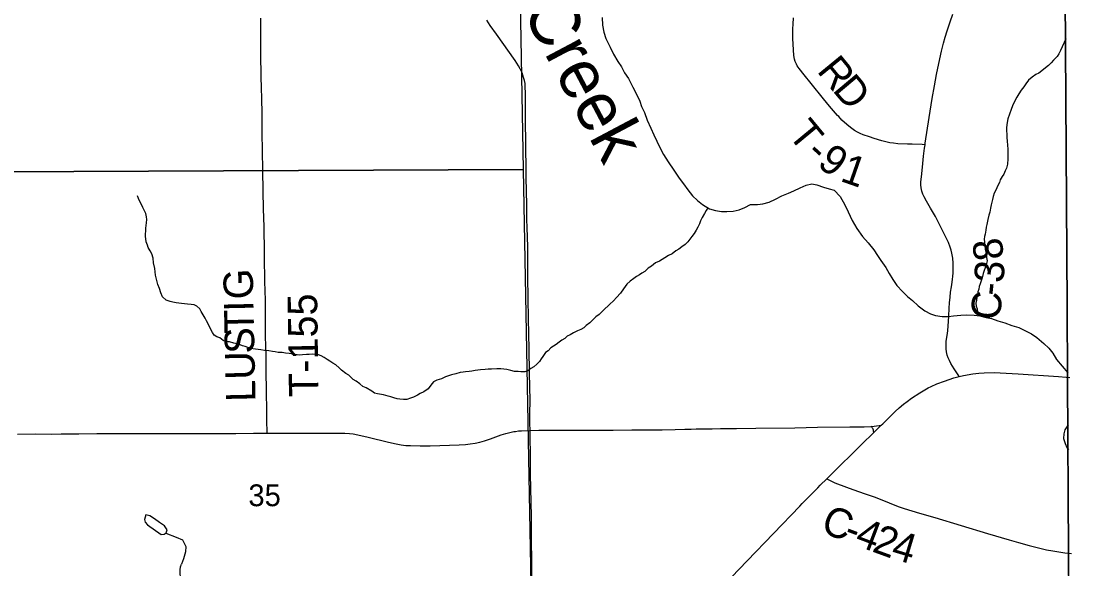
# Model space of a CAD drawing. Extents: x 1985906 to 2360102, y 891258 to 1222054.
# Drawn here: x 2193915 to 2204662, y 995381 to 1000932 of the extents above; entities that cross this region are included whole.
import ezdxf

# ---------------------------------------------------------------- set-up
doc = ezdxf.new("R2010")
doc.units = 0
for name, color, linetype in [('GM_X_Adjacent_County', 7, 'Continuous'), ('GM_X_County', 7, 'Continuous'), ('GM_X_County_Road', 7, 'Continuous'), ('GM_X_County_Road_Text', 7, 'Continuous'), ('GM_X_Major_River', 7, 'Continuous'), ('GM_X_Major_River_Text', 7, 'Continuous'), ('GM_X_Minor_Lake', 7, 'Continuous'), ('GM_X_Minor_River', 7, 'Continuous'), ('GM_X_Section', 7, 'Continuous'), ('GM_X_Section_Text', 7, 'Continuous'), ('GM_X_State_Route', 7, 'Continuous'), ('GM_X_Township', 7, 'Continuous'), ('GM_X_Township_Road', 7, 'Continuous'), ('GM_X_Township_Road_Text', 7, 'Continuous')]:
    doc.layers.add(name, color=color, linetype=linetype)

msp = doc.modelspace()

# ---------------------------------------------------------------- linework, layer by layer
at = {"layer": 'GM_X_Adjacent_County'}
msp.add_lwpolyline([(2204662, 968294), (2204646, 972822), (2204646, 972877), (2204618, 980822), (2204600, 985576), (2204621, 987650), (2204548, 994125), (2204539, 995545), (2204528, 997304), (2204524, 998046), (2204498, 1002246)], dxfattribs=at)
at = {"layer": 'GM_X_County'}
msp.add_lwpolyline([(2204498, 1002246), (2204524, 998046), (2204528, 997304), (2204539, 995545), (2204548, 994125), (2204621, 987650), (2204600, 985576), (2204618, 980822), (2204646, 972877), (2204646, 972822), (2200105, 972809), (2193820, 972810), (2189238, 972772), (2182233, 972716), (2179259, 972671), (2177694, 972633), (2175875, 972588)], dxfattribs=at)
at = {"layer": 'GM_X_County_Road'}
for points in [[(2199076, 996783), (2199075, 996857), (2199075, 996955), (2199076, 997086), (2199070, 997365), (2199067, 997611), (2199064, 997759), (2199060, 997922), (2199057, 998119), (2199055, 998348), (2199055, 998406), (2199054, 998512), (2199052, 998643), (2199046, 998840), (2199045, 998922), (2199042, 999069), (2199038, 999348), (2199032, 999742), (2199029, 999873), (2199029, 999899), (2199029, 999951), (2199029, 999991), (2199029, 1000055), (2199029, 1000129), (2199031, 1000200), (2199030, 1000222), (2199028, 1000247), (2199027, 1000271), (2199025, 1000299), (2199018, 1000331), (2199010, 1000360), (2198996, 1000407), (2198977, 1000449), (2198959, 1000481), (2198924, 1000534), (2198734, 1000800), (2198670, 1000887), (2198638, 1000941)], [(2203082, 999680), (2203084, 999695), (2203124, 999954), (2203155, 1000148), (2203178, 1000277), (2203199, 1000390), (2203231, 1000550), (2203249, 1000629), (2203270, 1000708), (2203288, 1000770), (2203308, 1000833), (2203337, 1000926), (2203364, 1001004)], [(2203430, 997329), (2203417, 997348), (2203377, 997409), (2203345, 997462), (2203330, 997491), (2203318, 997519), (2203308, 997547), (2203301, 997579), (2203297, 997609), (2203296, 997646), (2203298, 997687), (2203306, 997746), (2203312, 997794), (2203321, 997892), (2203324, 997941), (2203328, 998023), (2203331, 998078), (2203336, 998133), (2203342, 998185), (2203350, 998238), (2203356, 998286), (2203360, 998316), (2203364, 998344), (2203367, 998381), (2203369, 998431), (2203367, 998480), (2203363, 998530), (2203355, 998579), (2203347, 998611), (2203337, 998642), (2203319, 998688), (2203291, 998748), (2203233, 998865), (2203187, 998952), (2203137, 999037), (2203096, 999108), (2203072, 999150), (2203059, 999180), (2203049, 999210), (2203042, 999241), (2203039, 999273), (2203040, 999305), (2203045, 999354), (2203055, 999452), (2203068, 999565), (2203078, 999646), (2203082, 999680)], [(2193877, 996747), (2194058, 996748), (2194221, 996747), (2194320, 996748), (2194500, 996749), (2194681, 996751), (2194861, 996751), (2195042, 996751), (2195189, 996751), (2195484, 996751), (2195747, 996752), (2195927, 996752), (2196091, 996753), (2196271, 996755), (2196353, 996756), (2196409, 996756)], [(2196409, 996756), (2196507, 996755), (2196696, 996755), (2197068, 996757), (2197196, 996756), (2197244, 996753), (2197281, 996749), (2197329, 996740), (2197433, 996715), (2197640, 996663), (2197719, 996646), (2197768, 996638), (2197816, 996632), (2197865, 996629), (2197963, 996627), (2198062, 996628), (2198160, 996630), (2198258, 996633), (2198356, 996637), (2198421, 996642), (2198470, 996647), (2198518, 996654), (2198566, 996664), (2198613, 996677), (2198675, 996698), (2198783, 996737), (2198831, 996751), (2198871, 996763), (2198898, 996769), (2198910, 996771), (2198928, 996774), (2198959, 996778), (2198989, 996780), (2199074, 996783), (2199076, 996783)], [(2199076, 996783), (2199164, 996785), (2199213, 996785), (2199263, 996786), (2199390, 996786), (2199501, 996786), (2199628, 996786), (2199729, 996786), (2199809, 996786), (2199918, 996787), (2200108, 996788), (2200204, 996788), (2200417, 996791), (2200548, 996792), (2200646, 996795), (2200711, 996797), (2200760, 996798), (2200924, 996801), (2201006, 996802), (2201170, 996804), (2201366, 996805), (2201760, 996811), (2201990, 996815), (2202318, 996819), (2202465, 996821), (2202533, 996823)], [(2199112, 994123), (2199110, 994177), (2199107, 994291), (2199106, 994374), (2199104, 994521), (2199102, 994750), (2199097, 995060), (2199095, 995158), (2199094, 995240), (2199093, 995371), (2199093, 995469), (2199092, 995665), (2199092, 995689), (2199092, 995714), (2199089, 995910), (2199087, 996057), (2199082, 996335), (2199082, 996393), (2199082, 996467), (2199081, 996512), (2199080, 996577), (2199078, 996677), (2199077, 996730), (2199076, 996783)], [(2202533, 996823), (2202547, 996824), (2202566, 996825), (2202590, 996829), (2202618, 996834), (2202639, 996838)], [(2202563, 996763), (2202561, 996775), (2202559, 996787), (2202556, 996796), (2202553, 996802), (2202547, 996809), (2202541, 996815), (2202533, 996823)], [(2202085, 996291), (2202105, 996282), (2202169, 996253), (2202193, 996243), (2202351, 996186), (2202474, 996142), (2202566, 996109), (2202627, 996086), (2202718, 996049), (2202809, 996013), (2202870, 995991), (2202948, 995967), (2203026, 995944), (2203183, 995899), (2203715, 995739), (2203935, 995674), (2204029, 995647), (2204139, 995618), (2204314, 995574), (2204378, 995561), (2204458, 995548), (2204500, 995542), (2204567, 995536)]]:
    msp.add_lwpolyline(points, dxfattribs=at)
at = {"layer": 'GM_X_Major_River'}
for points in [[(2199806, 1000971), (2199812, 1000891), (2199823, 1000821), (2199843, 1000755), (2199888, 1000669), (2199922, 1000599), (2199968, 1000525), (2200005, 1000468), (2200035, 1000410), (2200075, 1000352), (2200118, 1000264), (2200156, 1000192), (2200189, 1000122), (2200207, 1000068), (2200236, 1000005), (2200264, 999927), (2200301, 999847), (2200333, 999779), (2200361, 999715), (2200398, 999637), (2200428, 999581), (2200477, 999506), (2200533, 999422), (2200588, 999342), (2200634, 999282), (2200676, 999221), (2200723, 999161), (2200775, 999115), (2200825, 999073), (2200895, 999030), (2200957, 999014), (2201017, 999003), (2201073, 999003), (2201137, 999007), (2201197, 999020), (2201253, 999044), (2201313, 999073), (2201382, 999073), (2201438, 999082), (2201502, 999098), (2201566, 999127), (2201630, 999161), (2201699, 999188), (2201753, 999212), (2201817, 999244), (2201875, 999269), (2201934, 999283), (2201986, 999272), (2202053, 999248), (2202109, 999234), (2202159, 999219), (2202223, 999155), (2202269, 999071), (2202302, 999001), (2202344, 998910), (2202389, 998830), (2202449, 998748), (2202504, 998684), (2202562, 998613), (2202599, 998557), (2202635, 998505), (2202683, 998435), (2202718, 998373), (2202754, 998312), (2202796, 998254), (2202853, 998192), (2202905, 998142), (2202955, 998099), (2203011, 998047), (2203080, 997997)], [(2203080, 997997), (2203138, 997964), (2203188, 997950), (2203256, 997939), (2203320, 997939), (2203372, 997945), (2203444, 997952), (2203503, 997956), (2203581, 997953), (2203637, 997945), (2203701, 997928), (2203757, 997918), (2203821, 997896), (2203890, 997875), (2203964, 997847), (2204032, 997828), (2204100, 997794), (2204162, 997762), (2204216, 997727), (2204288, 997665), (2204339, 997618), (2204379, 997566), (2204415, 997504), (2204532, 997367)]]:
    msp.add_lwpolyline(points, dxfattribs=at)
at = {"layer": 'GM_X_Minor_Lake'}
for points in [[(2195333, 995728), (2195365, 995730), (2195385, 995746), (2195395, 995776), (2195369, 995816), (2195318, 995850), (2195266, 995886), (2195218, 995919), (2195180, 995927), (2195166, 995881), (2195171, 995853), (2195195, 995827)], [(2195195, 995827), (2195333, 995728)]]:
    msp.add_lwpolyline(points, dxfattribs=at)
at = {"layer": 'GM_X_Minor_River'}
for points in [[(2204512, 1000754), (2204456, 1000634), (2204438, 1000600), (2204422, 1000574), (2204386, 1000536), (2204362, 1000510), (2204334, 1000482), (2204304, 1000460), (2204266, 1000430), (2204236, 1000406), (2204206, 1000390), (2204168, 1000364), (2204132, 1000334), (2204103, 1000296), (2204083, 1000268), (2204059, 1000232), (2204035, 1000197), (2204013, 1000161), (2203991, 1000117), (2203971, 1000075), (2203955, 1000037), (2203939, 999989), (2203923, 999943), (2203915, 999905), (2203907, 999853), (2203909, 999823), (2203913, 999783), (2203913, 999752), (2203917, 999716), (2203919, 999676), (2203921, 999634), (2203923, 999580), (2203922, 999536), (2203918, 999484), (2203908, 999442), (2203896, 999416), (2203882, 999382), (2203864, 999356), (2203846, 999323), (2203838, 999297), (2203818, 999259), (2203804, 999227), (2203784, 999187), (2203774, 999155), (2203766, 999123), (2203754, 999071), (2203746, 999037), (2203738, 998995), (2203728, 998965), (2203720, 998921), (2203710, 998872), (2203702, 998844), (2203698, 998814), (2203692, 998774), (2203685, 998748), (2203683, 998722), (2203685, 998692), (2203689, 998654), (2203693, 998622), (2203701, 998584), (2203707, 998536), (2203711, 998501), (2203701, 998461), (2203693, 998433), (2203683, 998405), (2203673, 998375), (2203661, 998329), (2203651, 998299), (2203643, 998269), (2203633, 998243), (2203627, 998217), (2203619, 998187), (2203613, 998161), (2203609, 998135), (2203603, 998105), (2203599, 998075), (2203601, 998042), (2203611, 998016), (2203619, 997948)], [(2197529, 997154), (2197499, 997160), (2197471, 997182), (2197415, 997216), (2197379, 997230), (2197349, 997254), (2197313, 997284), (2197281, 997300), (2197239, 997345), (2197209, 997359), (2197165, 997393), (2197139, 997419), (2197105, 997449), (2197077, 997465), (2197045, 997487), (2197019, 997503), (2196989, 997523), (2196957, 997540), (2196929, 997548), (2196899, 997554), (2196873, 997556), (2196837, 997554), (2196809, 997554), (2196769, 997548), (2196734, 997546), (2196692, 997552), (2196632, 997564), (2196594, 997568), (2196560, 997572), (2196522, 997574), (2196490, 997580), (2196462, 997584), (2196428, 997589), (2196382, 997595), (2196344, 997599), (2196292, 997607), (2196242, 997615), (2196186, 997633), (2196160, 997641), (2196120, 997659), (2196070, 997669), (2196028, 997681), (2195994, 997683), (2195962, 997696), (2195928, 997722), (2195900, 997732), (2195872, 997750), (2195854, 997776), (2195834, 997812), (2195814, 997856), (2195794, 997894), (2195780, 997922), (2195760, 997955), (2195740, 997989), (2195726, 998015), (2195696, 998043), (2195670, 998057), (2195640, 998061), (2195602, 998063), (2195540, 998069), (2195488, 998077), (2195454, 998083), (2195424, 998092), (2195385, 998104), (2195347, 998138), (2195332, 998178), (2195316, 998222), (2195300, 998262), (2195284, 998330), (2195278, 998358), (2195270, 998425), (2195258, 998481), (2195252, 998529), (2195240, 998575), (2195222, 998603), (2195202, 998637), (2195196, 998663), (2195182, 998696), (2195178, 998724), (2195176, 998750), (2195176, 998778), (2195178, 998804), (2195180, 998834), (2195184, 998888), (2195188, 998922), (2195186, 998948), (2195178, 998982), (2195166, 999010), (2195148, 999042), (2195134, 999073), (2195118, 999103), (2195104, 999133), (2195094, 999163)], [(2200878, 999041), (2200861, 999013), (2200846, 998983), (2200822, 998941), (2200806, 998907), (2200794, 998879), (2200778, 998845), (2200760, 998813), (2200740, 998779), (2200718, 998749), (2200696, 998723), (2200678, 998695), (2200648, 998669), (2200614, 998643), (2200584, 998621), (2200554, 998603), (2200518, 998575), (2200480, 998555), (2200444, 998533), (2200388, 998499), (2200349, 998481), (2200307, 998447), (2200275, 998429), (2200241, 998395), (2200211, 998377), (2200185, 998361), (2200155, 998343), (2200127, 998323), (2200093, 998297), (2200057, 998267), (2200025, 998220), (2199993, 998176), (2199953, 998132), (2199921, 998098), (2199885, 998064), (2199816, 998000), (2199778, 997960), (2199744, 997934), (2199684, 997874), (2199646, 997846), (2199620, 997822), (2199592, 997808), (2199556, 997794), (2199518, 997774), (2199484, 997754), (2199454, 997738), (2199428, 997716), (2199400, 997698), (2199370, 997678), (2199342, 997656), (2199313, 997638), (2199287, 997622), (2199259, 997590), (2199231, 997572), (2199205, 997534), (2199189, 997508), (2199171, 997482), (2199145, 997456), (2199113, 997428), (2199085, 997412), (2199055, 997388), (2199023, 997378), (2198983, 997378), (2198957, 997380), (2198917, 997382), (2198881, 997392), (2198839, 997402), (2198779, 997408), (2198739, 997408), (2198685, 997406), (2198650, 997404), (2198620, 997402), (2198572, 997397), (2198520, 997391), (2198484, 997385), (2198458, 997381), (2198422, 997377), (2198396, 997375), (2198366, 997371), (2198324, 997357), (2198280, 997347), (2198220, 997327), (2198178, 997305), (2198132, 997293), (2198098, 997275), (2198070, 997243), (2198044, 997205), (2198000, 997173), (2197963, 997157), (2197933, 997141), (2197895, 997119), (2197865, 997109), (2197827, 997097), (2197793, 997097), (2197755, 997101), (2197727, 997105), (2197693, 997113), (2197663, 997123), (2197637, 997131), (2197589, 997143), (2197529, 997154)], [(2204533, 996840), (2204500, 996791), (2204490, 996749), (2204486, 996701), (2204502, 996651), (2204520, 996609), (2204536, 996586)], [(2195381, 995743), (2195487, 995701), (2195551, 995673), (2195586, 995605), (2195580, 995553), (2195561, 995483), (2195539, 995427)], [(2195636, 994909), (2195636, 994937), (2195637, 994973), (2195637, 994999), (2195631, 995027), (2195626, 995057), (2195620, 995085), (2195616, 995109), (2195608, 995143), (2195593, 995169), (2195565, 995217), (2195544, 995259), (2195536, 995283), (2195528, 995323), (2195527, 995371), (2195529, 995399), (2195539, 995427)]]:
    msp.add_lwpolyline(points, dxfattribs=at)
at = {"layer": 'GM_X_Section'}
for points in [[(2198910, 1004717), (2199007, 999427), (2193684, 999405), (2193610, 1004754)], [(2193684, 999405), (2199007, 999427), (2199105, 994124), (2193774, 994102), (2193744, 994102)]]:
    msp.add_lwpolyline(points, close=True, dxfattribs=at)
at = {"layer": 'GM_X_State_Route'}
for points in [[(2202563, 996763), (2202639, 996838), (2202653, 996851), (2202780, 996974), (2202821, 997011), (2202865, 997050), (2202900, 997078), (2202945, 997112), (2203028, 997165), (2203114, 997214), (2203146, 997229), (2203203, 997254), (2203281, 997284), (2203375, 997315), (2203430, 997329), (2203473, 997340), (2203568, 997356), (2203627, 997363), (2203683, 997367), (2203782, 997369), (2204027, 997357), (2204437, 997329), (2204513, 997324), (2204551, 997321)], [(2201835, 996041), (2201996, 996203), (2202020, 996227), (2202085, 996291), (2202125, 996330), (2202438, 996640), (2202563, 996763)], [(2200961, 995131), (2201277, 995460), (2201811, 996016), (2201835, 996041)]]:
    msp.add_lwpolyline(points, dxfattribs=at)
at = {"layer": 'GM_X_Township'}
msp.add_lwpolyline([(2204498, 1002246), (2204524, 998046), (2204528, 997304), (2204539, 995545), (2204548, 994125), (2199918, 994119), (2199842, 994119), (2199558, 994117), (2199107, 994124), (2199010, 994117), (2198946, 994122), (2193734, 994108), (2191581, 994099), (2188413, 994087), (2188287, 994087), (2183118, 994054), (2181737, 994049), (2177800, 994032), (2174814, 994019)], dxfattribs=at)
at = {"layer": 'GM_X_Township_Road'}
for points in [[(2196409, 996756), (2196408, 996773), (2196408, 996797), (2196407, 996850), (2196406, 996965), (2196402, 997194), (2196400, 997374), (2196399, 997555), (2196396, 997637), (2196394, 997739), (2196393, 997816), (2196392, 997994), (2196391, 998105), (2196386, 998292), (2196383, 998542), (2196383, 998588), (2196380, 998848), (2196374, 999029), (2196370, 999208), (2196366, 999421), (2196362, 999619), (2196360, 999799), (2196360, 999896), (2196360, 999930), (2196360, 999946), (2196360, 999995), (2196359, 1000027), (2196357, 1000119), (2196356, 1000164), (2196353, 1000238), (2196352, 1000285), (2196350, 1000341), (2196347, 1000458), (2196346, 1000509), (2196345, 1000572), (2196345, 1000668), (2196346, 1000832), (2196346, 1000964)], [(2203082, 999680), (2203054, 999681), (2202953, 999685), (2202904, 999687), (2202806, 999690), (2202763, 999694), (2202724, 999700), (2202699, 999706), (2202644, 999720), (2202565, 999743), (2202518, 999758), (2202456, 999780), (2202426, 999793), (2202396, 999808), (2202367, 999825), (2202327, 999853), (2202288, 999884), (2202240, 999930), (2202207, 999965), (2202196, 999976), (2202175, 1000000), (2202112, 1000071), (2202053, 1000145), (2201928, 1000300), (2201855, 1000389), (2201804, 1000454), (2201784, 1000481), (2201777, 1000495), (2201764, 1000522), (2201758, 1000546), (2201755, 1000565), (2201752, 1000587), (2201748, 1000639), (2201745, 1000704), (2201742, 1000752), (2201742, 1000783), (2201743, 1000825), (2201743, 1000856), (2201746, 1000903), (2201748, 1000967)]]:
    msp.add_lwpolyline(points, dxfattribs=at)

# ---------------------------------------------------------------- texts
at = {"layer": 'GM_X_County_Road_Text'}
for s, rotation, p in [('8', 98.9357, (2203887, 998531)), ('3', 86.0492, (2203878, 998273)), ('-', 83.8214, (2203863, 998138)), ('C', 84.8725, (2203842, 997894)), ('C', 339.2557, (2202012, 995757)), ('-', 339.2663, (2202243, 995670)), ('4', 339.2912, (2202358, 995626)), ('2', 340.0261, (2202535, 995559)), ('4', 343.3089, (2202726, 995490))]:
    msp.add_text(s, height=300, rotation=rotation, dxfattribs=at).set_placement(p)
at = {"layer": 'GM_X_Major_River_Text'}
msp.add_text('Creek', height=500.1, rotation=297.9099, dxfattribs=at).set_placement((2198990, 1001040))
at = {"layer": 'GM_X_Section_Text'}
msp.add_text('35', height=221, rotation=0, dxfattribs=at).set_placement((2196219, 996015))
at = {"layer": 'GM_X_Township_Road_Text'}
for s, rotation, p in [('R', 309.3358, (2201978, 1000425)), ('D', 310.0023, (2202136, 1000232)), ('T', 309.5567, (2201683, 999780)), ('-', 317.5209, (2201857, 999575)), ('9', 323.9687, (2201977, 999468)), ('1', 340.7751, (2202211, 999315)), ('G', 90.8415, (2196269, 998114)), ('T-155', 90.8357, (2196931, 997125)), ('I', 91.2256, (2196272, 997991)), ('T', 91.2481, (2196277, 997767)), ('S', 91.245, (2196281, 997564)), ('U', 91.2497, (2196287, 997300)), ('L', 91.2472, (2196292, 997076))]:
    msp.add_text(s, height=300, rotation=rotation, dxfattribs=at).set_placement(p)

doc.saveas('drawing.dxf')
